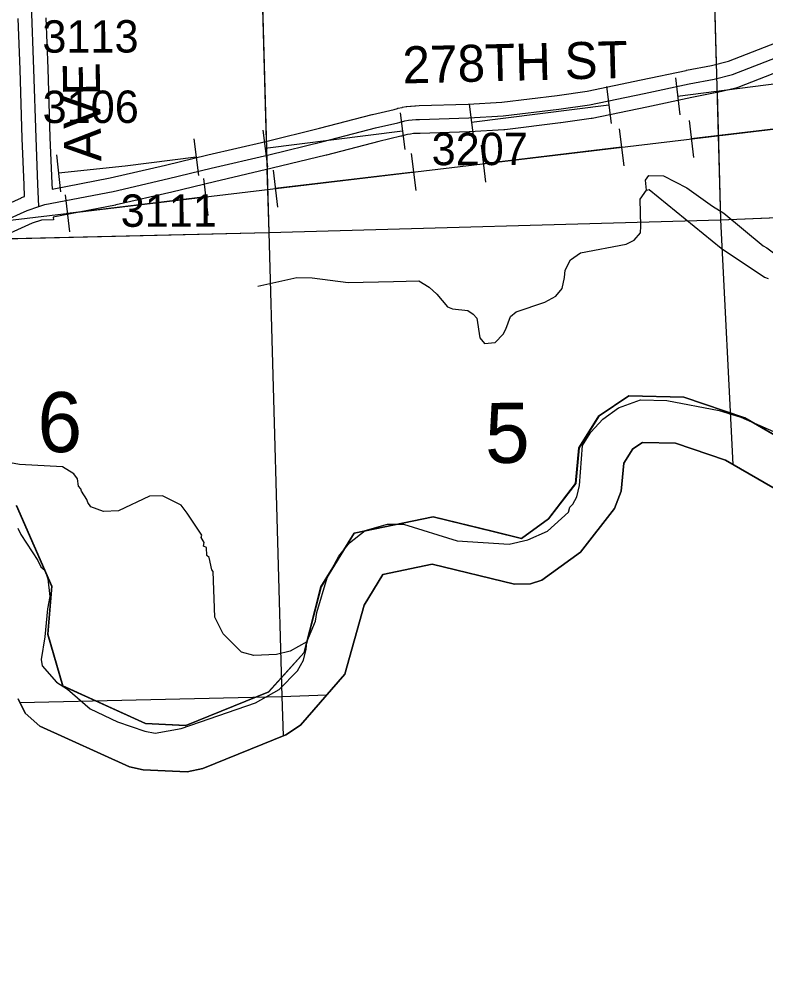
# Model space of a CAD drawing. Extents: x 128.7 to 185.5, y -21.4 to 12.6.
# Drawn here: x 146.826 to 148.442, y -14.949 to -12.883 of the extents above; entities that cross this region are included whole.
import ezdxf

# ---------------------------------------------------------------- set-up
doc = ezdxf.new("R2010")
doc.units = 0
for name, color, linetype in [('tdCoClipBndry', 7, 'Continuous'), ('tdCoCoBndry', 7, 'Continuous'), ('tdCoCoBndryPart', 7, 'Continuous'), ('tdCoHydroRiver', 7, 'Continuous'), ('tdCoPipe', 7, 'Continuous'), ('tdCoPipe1', 7, 'Continuous'), ('tdCoPipe2', 7, 'Continuous'), ('tdCoSecRdNmbr', 7, 'Continuous'), ('tdCoSecRdTxt', 7, 'Continuous'), ('tdCoSecRteBand', 7, 'Continuous'), ('tdCoSecRteCL', 7, 'Continuous'), ('tdCoSectLine', 7, 'Continuous'), ('tdCoSectLinePart', 7, 'Continuous'), ('tdCoSectNmbr', 7, 'Continuous'), ('tdCoSurfGravel', 7, 'Continuous'), ('tdCoTwpBndryShd', 7, 'Continuous')]:
    doc.layers.add(name, color=color, linetype=linetype)

msp = doc.modelspace()

# ---------------------------------------------------------------- linework, layer by layer
at = {"layer": 'tdCoClipBndry'}
msp.add_lwpolyline([(148.6293, -13.9962), (148.3546, -13.8378), (148.2466, -13.801), (148.1746, -13.7993), (148.1539, -13.8132), (148.1346, -13.8438), (148.1287, -13.9048), (148.1142, -13.9419), (148.041, -14.0364), (147.9568, -14.0969), (147.9323, -14.1052), (147.8978, -14.1059), (147.7198, -14.0629), (147.6131, -14.0848), (147.5722, -14.1514), (147.5307, -14.3007), (147.4345, -14.4112), (147.4031, -14.4315), (147.2236, -14.5043), (147.1898, -14.5116), (147.0942, -14.5073), (147.0648, -14.5013), (146.8707, -14.4132), (146.8387, -14.3846), (146.8236, -14.3537)], dxfattribs=at)
at = {"layer": 'tdCoCoBndry'}
for p, q in [((148.1456, -13.6986), (148.0811, -13.742)), ((148.0811, -13.742), (148.1456, -13.6986)), ((148.2647, -13.7014), (148.1456, -13.6986)), ((148.1456, -13.6986), (148.2647, -13.7014)), ((148.3965, -13.7463), (148.2647, -13.7014)), ((148.2647, -13.7014), (148.3965, -13.7463)), ((148.0811, -13.742), (148.0376, -13.8107)), ((148.0376, -13.8107), (148.0811, -13.742)), ((148.7006, -13.9217), (148.3965, -13.7463)), ((148.3965, -13.7463), (148.7006, -13.9217)), ((148.0376, -13.8107), (148.0306, -13.8878)), ((148.0306, -13.8878), (148.0376, -13.8107)), ((148.0306, -13.8878), (147.9716, -13.9648)), ((147.9716, -13.9648), (148.0306, -13.8878)), ((146.8963, -14.1102), (146.82, -13.9358)), ((146.82, -13.9358), (146.8963, -14.1102)), ((147.7221, -13.9605), (147.5511, -13.9955)), ((147.5511, -13.9955), (147.7221, -13.9605)), ((147.8523, -13.9922), (147.7221, -13.9605)), ((147.7221, -13.9605), (147.8523, -13.9922)), ((147.9716, -13.9648), (147.9134, -14.0071)), ((147.9134, -14.0071), (147.9716, -13.9648)), ((147.5511, -13.9955), (147.4795, -14.1118)), ((147.4795, -14.1118), (147.5511, -13.9955)), ((147.9134, -14.0071), (147.8523, -13.9922)), ((147.8523, -13.9922), (147.9134, -14.0071)), ((146.8879, -14.2139), (146.8963, -14.1102)), ((146.8963, -14.1102), (146.8879, -14.2139)), ((147.4795, -14.1118), (147.443, -14.2534)), ((147.443, -14.2534), (147.4795, -14.1118)), ((146.9201, -14.3261), (146.8879, -14.2139)), ((146.8879, -14.2139), (146.9201, -14.3261)), ((147.443, -14.2534), (147.3659, -14.3389)), ((147.3659, -14.3389), (147.443, -14.2534)), ((147.0995, -14.4075), (146.9201, -14.3261)), ((146.9201, -14.3261), (147.0995, -14.4075)), ((147.3659, -14.3389), (147.1864, -14.4117)), ((147.1864, -14.4117), (147.3659, -14.3389)), ((147.1864, -14.4117), (147.0995, -14.4075)), ((147.0995, -14.4075), (147.1864, -14.4117))]:
    msp.add_line(p, q, dxfattribs=at)
for points in [[(146.8196, -13.9358), (146.896, -14.1102), (146.8875, -14.2139), (146.9197, -14.3261), (147.0991, -14.4075), (147.186, -14.4117), (147.3655, -14.3389), (147.4426, -14.2534), (147.4791, -14.1118), (147.5507, -13.9955), (147.7217, -13.9605), (147.8519, -13.9922), (147.913, -14.0071), (147.9713, -13.9648), (148.0302, -13.8878), (148.0372, -13.8107), (148.0807, -13.742), (148.1452, -13.6986), (148.2644, -13.7014), (148.3961, -13.7463), (148.7003, -13.9217)], [(148.7006, -13.9217), (148.3965, -13.7463), (148.2647, -13.7014), (148.1456, -13.6986), (148.0811, -13.742), (148.0376, -13.8107), (148.0306, -13.8878), (147.9716, -13.9648), (147.9134, -14.0071), (147.8523, -13.9922), (147.7221, -13.9605), (147.5511, -13.9955), (147.4795, -14.1118), (147.443, -14.2534), (147.3659, -14.3389), (147.1864, -14.4117), (147.0995, -14.4075), (146.9201, -14.3261), (146.8879, -14.2139), (146.8963, -14.1102), (146.82, -13.9358)], [(148.7006, -13.9217), (148.3965, -13.7463), (148.2647, -13.7014), (148.1456, -13.6986), (148.0811, -13.742), (148.0376, -13.8107), (148.0306, -13.8878), (147.9716, -13.9648), (147.9134, -14.0071), (147.8523, -13.9922), (147.7221, -13.9605), (147.5511, -13.9955), (147.4795, -14.1118), (147.443, -14.2534), (147.3659, -14.3389), (147.1864, -14.4117), (147.0995, -14.4075), (146.9201, -14.3261), (146.8879, -14.2139), (146.8963, -14.1102), (146.82, -13.9358)], [(146.8236, -14.3537), (146.8387, -14.3846), (146.8707, -14.4132), (147.0648, -14.5013), (147.0942, -14.5073), (147.1898, -14.5116), (147.2236, -14.5043), (147.4031, -14.4315), (147.4345, -14.4112), (147.5307, -14.3007), (147.5722, -14.1514), (147.6131, -14.0848), (147.7198, -14.0629), (147.8978, -14.1059), (147.9323, -14.1052), (147.9568, -14.0969), (148.041, -14.0364), (148.1142, -13.9419), (148.1287, -13.9048), (148.1346, -13.8438), (148.1539, -13.8132), (148.1746, -13.7993), (148.2466, -13.801), (148.3546, -13.8378), (148.6293, -13.9962)]]:
    msp.add_lwpolyline(points, dxfattribs=at)
at = {"layer": 'tdCoCoBndryPart'}
msp.add_lwpolyline([(146.8196, -13.9358), (146.896, -14.1102), (146.8875, -14.2139), (146.9197, -14.3261), (147.0991, -14.4075), (147.186, -14.4117), (147.3655, -14.3389), (147.4426, -14.2534), (147.4791, -14.1118), (147.5507, -13.9955), (147.7217, -13.9605), (147.8519, -13.9922), (147.913, -14.0071), (147.9713, -13.9648), (148.0302, -13.8878), (148.0372, -13.8107), (148.0807, -13.742), (148.1452, -13.6986), (148.2644, -13.7014), (148.3961, -13.7463), (148.7003, -13.9217)], dxfattribs=at)
at = {"layer": 'tdCoHydroRiver'}
for points in [[(148.1833, -13.2535), (148.1812, -13.2317), (148.1889, -13.222), (148.2206, -13.2227), (148.2707, -13.2482), (148.3262, -13.2879), (148.3507, -13.3031), (148.436, -13.3737), (148.4441, -13.3782), (148.5017, -13.4212), (148.5229, -13.4317), (148.5501, -13.4311), (148.5753, -13.418), (148.5876, -13.3989), (148.6099, -13.3937)], [(147.3425, -13.461), (147.4271, -13.4424), (147.4603, -13.4429), (147.538, -13.453), (147.6358, -13.4514), (147.6909, -13.4496), (147.7135, -13.4631), (147.7298, -13.4783), (147.7528, -13.506), (147.764, -13.5103), (147.7972, -13.514), (147.8085, -13.5215), (147.8167, -13.5307), (147.8228, -13.5731), (147.8327, -13.5854), (147.8563, -13.5831), (147.8731, -13.5651), (147.879, -13.5539), (147.8892, -13.5267), (147.9015, -13.5169), (147.9639, -13.4959), (147.9872, -13.4825), (148.0008, -13.4663), (148.0064, -13.4424), (148.0074, -13.4266), (148.0193, -13.4041), (148.0409, -13.3892), (148.1397, -13.3702), (148.1568, -13.3617), (148.1705, -13.3455), (148.1716, -13.3312), (148.1697, -13.2729), (148.1833, -13.2535), (148.1896, -13.2518), (148.3449, -13.3791), (148.4391, -13.4415), (148.4471, -13.4444)], [(146.823, -13.9847), (146.8298, -13.9987), (146.8663, -14.0543), (146.8731, -14.0683), (146.8813, -14.0759), (146.8882, -14.0946), (146.8926, -14.1323), (146.8871, -14.1594), (146.8812, -14.2195), (146.8734, -14.2687), (146.8754, -14.2828), (146.9066, -14.3181), (146.9307, -14.3331), (146.9795, -14.3757), (147.0388, -14.4038), (147.0978, -14.4239), (147.1201, -14.4279), (147.1766, -14.4182), (147.3373, -14.3624), (147.3885, -14.3339), (147.4282, -14.2931), (147.4416, -14.2706), (147.4472, -14.2467), (147.4482, -14.2309), (147.4673, -14.1861), (147.4698, -14.1671), (147.4926, -14.0922), (147.5179, -14.0456), (147.5406, -14.0164), (147.5745, -13.99), (147.623, -13.9758), (147.6577, -13.9763), (147.7741, -14.0119), (147.8864, -14.0193), (147.9271, -14.01), (147.9691, -13.9913), (148.0151, -13.9503), (148.0179, -13.9392), (148.024, -13.9327), (148.033, -13.9166), (148.0385, -13.8927), (148.0451, -13.8057), (148.0631, -13.7767), (148.089, -13.749), (148.1232, -13.7243), (148.1703, -13.7071), (148.2274, -13.7085), (148.3408, -13.7302), (148.3874, -13.7445), (148.4582, -13.7755)], [(147.4482, -14.2309), (147.4126, -14.251), (147.3828, -14.2583), (147.334, -14.2599), (147.3069, -14.2529), (147.2677, -14.2132), (147.2492, -14.1775), (147.2459, -14.0781), (147.2427, -14.0751), (147.2371, -14.0484), (147.2322, -14.0439), (147.2316, -14.0265), (147.2252, -14.0236), (147.2265, -14.0156), (147.2199, -14.0048), (147.2213, -14), (147.1897, -13.9521), (147.1765, -13.9352), (147.1364, -13.9144), (147.108, -13.9154), (147.0412, -13.9475), (147.0081, -13.9486), (146.9809, -13.9385), (146.9743, -13.9292), (146.9725, -13.923), (146.9609, -13.9044), (146.9591, -13.8997), (146.9542, -13.8936), (146.9521, -13.8779), (146.9439, -13.8671), (146.9197, -13.8521), (146.8264, -13.8473), (146.7915, -13.8405)]]:
    msp.add_lwpolyline(points, dxfattribs=at)
at = {"layer": 'tdCoPipe'}
msp.add_lwpolyline([(141.862, -14.949), (144.0814, -14.2683), (145.7745, -13.7388), (145.9312, -13.6747), (145.9234, -13.4239), (152.8711, -12.5946), (153.879, -12.0272), (155.1085, -11.9148), (156.3627, -11.7638), (158.9313, -11.5045), (162.8631, -11.1506)], dxfattribs=at)
at = {"layer": 'tdCoPipe1'}
for p, q in [((148.2757, -13.1026), (148.2853, -13.1827)), ((148.1247, -13.1206), (148.1342, -13.2006)), ((147.8256, -13.1563), (147.8352, -13.2364)), ((147.6746, -13.1744), (147.6841, -13.2543)), ((147.3755, -13.2101), (147.3851, -13.2901)), ((147.2245, -13.2281), (147.234, -13.308)), ((146.9254, -13.2638), (146.9349, -13.3438))]:
    msp.add_line(p, q, dxfattribs=at)
for points in [[(148.5796, -13.1069), (148.2805, -13.1426)], [(148.1295, -13.1607), (147.8304, -13.1964)], [(147.6793, -13.2144), (147.3803, -13.2501)], [(147.2292, -13.2681), (146.9302, -13.3038)]]:
    msp.add_lwpolyline(points, dxfattribs=at)
at = {"layer": 'tdCoPipe2'}
for p, q in [((148.246, -13.0107), (148.256, -13.0902)), ((148.0971, -13.0295), (148.1072, -13.109)), ((147.7995, -13.0671), (147.8096, -13.1466)), ((147.6507, -13.0859), (147.6607, -13.1654)), ((147.3531, -13.1234), (147.3631, -13.203)), ((147.2042, -13.1422), (147.2143, -13.2218)), ((146.907, -13.1771), (146.9156, -13.2568))]:
    msp.add_line(p, q, dxfattribs=at)
for points in [[(148.5486, -13.0129), (148.251, -13.0505)], [(148.1022, -13.0693), (147.8045, -13.1068)], [(147.6557, -13.1256), (147.3581, -13.1632)], [(147.2093, -13.182), (147.055, -13.2015), (146.9113, -13.2169)]]:
    msp.add_lwpolyline(points, dxfattribs=at)
at = {"layer": 'tdCoSecRteBand'}
for points in [[(146.7488, -13.3067), (146.8309, -13.2698), (146.8309, -13.2696), (146.8377, -13.2674), (146.8366, -13.2418), (146.8366, -13.2418), (146.8366, -13.2417), (146.8326, -13.1416), (146.8326, -13.1415), (146.8326, -13.1414), (146.8279, -12.9925), (146.8239, -12.8824)], [(146.8839, -12.8805), (146.8879, -12.9904), (146.8879, -12.9905), (146.8879, -12.9905), (146.8926, -13.1394), (146.8965, -13.2393), (146.897, -13.2512)], [(146.897, -13.2512), (147.0228, -13.2268), (147.1424, -13.1993), (147.2342, -13.1769), (147.2344, -13.1769), (147.2345, -13.1769), (147.3594, -13.1478), (147.4761, -13.1193), (147.5896, -13.0898), (147.59, -13.0896), (147.5904, -13.0896), (147.6378, -13.0786), (147.6448, -13.0766), (147.6455, -13.0764), (147.6463, -13.0763), (147.6541, -13.0745), (147.6548, -13.0743), (147.6555, -13.0742), (147.6634, -13.0728), (147.6642, -13.0727), (147.6649, -13.0726), (147.6729, -13.0716), (147.6736, -13.0715), (147.6744, -13.0714), (147.6823, -13.0708), (147.6831, -13.0708), (147.6838, -13.0707), (147.6918, -13.0705), (147.7975, -13.0674), (147.8704, -13.063), (147.9901, -13.0483), (148.0549, -13.0394), (148.172, -13.015), (148.2693, -12.9943), (148.2696, -12.9942), (148.2699, -12.9941), (148.3239, -12.9837), (148.361, -12.9747), (148.4647, -12.9343)], [(148.4867, -12.9901), (148.3809, -13.0313), (148.379, -13.0321), (148.3771, -13.0325), (148.3374, -13.0421), (148.3367, -13.0423), (148.336, -13.0424), (148.2816, -13.053), (148.1844, -13.0737), (148.1844, -13.0737), (148.1843, -13.0737), (148.0662, -13.0983), (148.0652, -13.0986), (148.0641, -13.0987), (147.9981, -13.1078), (147.9978, -13.1078), (147.9976, -13.1079), (147.8768, -13.1227), (147.8758, -13.1228), (147.8749, -13.1228), (147.8007, -13.1273), (147.8002, -13.1273), (147.7998, -13.1273), (147.6935, -13.1305), (147.6934, -13.1305), (147.6934, -13.1305), (147.6861, -13.1307), (147.6796, -13.1312), (147.6731, -13.132), (147.6667, -13.1331), (147.6604, -13.1346), (147.6534, -13.1366), (147.6527, -13.1368), (147.652, -13.1369), (147.6043, -13.1479), (147.491, -13.1774), (147.4908, -13.1775), (147.4906, -13.1775), (147.3735, -13.2061), (147.3733, -13.2062), (147.3731, -13.2062), (147.2483, -13.2353), (147.1564, -13.2577), (147.1562, -13.2577), (147.156, -13.2578), (147.0357, -13.2854), (147.0352, -13.2855), (147.0347, -13.2856), (146.8996, -13.3118), (146.8999, -13.3176), (146.874, -13.3187), (146.8541, -13.3251), (146.7743, -13.3611)]]:
    msp.add_lwpolyline(points, dxfattribs=at)
at = {"layer": 'tdCoSecRteCL'}
for points in [[(146.8686, -13.2889), (146.8665, -13.2405), (146.8626, -13.1404), (146.8579, -12.9915), (146.8528, -12.8515)], [(146.8686, -13.2889), (146.8815, -13.2848), (147.029, -13.2561), (147.1493, -13.2285), (147.2413, -13.2061), (147.3663, -13.177), (147.4835, -13.1484), (147.5972, -13.1188), (147.6453, -13.1077), (147.653, -13.1055), (147.6608, -13.1037), (147.6687, -13.1023), (147.6766, -13.1013), (147.6846, -13.1007), (147.6926, -13.1005), (147.7989, -13.0973), (147.8731, -13.0929), (147.994, -13.0781), (148.06, -13.069), (148.1782, -13.0443), (148.2756, -13.0236), (148.3303, -13.013), (148.37, -13.0034), (148.4758, -12.9622)], [(145.3698, -13.7221), (145.3873, -13.7205), (145.5313, -13.7067), (145.6142, -13.6981), (145.644, -13.6936), (145.7723, -13.666), (145.9032, -13.6389), (145.9878, -13.6256), (146.1363, -13.6029), (146.1774, -13.5975), (146.2307, -13.5888), (146.3096, -13.5577), (146.3888, -13.5272), (146.4453, -13.5057), (146.4751, -13.4941), (146.5077, -13.4813), (146.5552, -13.4559), (146.6181, -13.4135), (146.6882, -13.3721), (146.7612, -13.3341), (146.8433, -13.2971), (146.8686, -13.2889)]]:
    msp.add_lwpolyline(points, dxfattribs=at)
at = {"layer": 'tdCoSectLine'}
for points in [[(148.3155, -12.2971), (148.3438, -13.3173)], [(147.3379, -12.335), (147.366, -13.3453)], [(148.3438, -13.3173), (149.3696, -13.2759)], [(147.366, -13.3453), (148.3438, -13.3173)], [(148.3438, -13.3173), (148.3702, -13.8468)], [(146.369, -13.3685), (147.366, -13.3453)], [(147.366, -13.3453), (147.3942, -14.3488)], [(146.8277, -14.362), (147.3942, -14.3488)], [(147.3942, -14.3488), (147.4921, -14.345)], [(147.3942, -14.3488), (147.3975, -14.4338)]]:
    msp.add_lwpolyline(points, dxfattribs=at)
at = {"layer": 'tdCoSectLinePart'}
for points in [[(148.3164, -12.327), (148.3345, -12.981)], [(147.3387, -12.365), (147.3605, -13.1475)], [(148.3362, -13.0423), (148.3438, -13.3173)], [(147.3622, -13.2087), (147.366, -13.3453)], [(148.3438, -13.3173), (148.9921, -13.2911)], [(147.366, -13.3453), (148.3438, -13.3173)], [(148.3438, -13.3173), (148.3702, -13.8468)], [(146.7786, -13.3589), (147.366, -13.3453)], [(147.366, -13.3453), (147.3942, -14.3488)], [(146.8277, -14.362), (147.3942, -14.3488)], [(147.3942, -14.3488), (147.4921, -14.345)], [(147.3942, -14.3488), (147.3975, -14.4338)]]:
    msp.add_lwpolyline(points, dxfattribs=at)
at = {"layer": 'tdCoSurfGravel'}
for points in [[(146.8686, -13.2889), (146.8665, -13.2405), (146.8626, -13.1404), (146.8579, -12.9915), (146.8528, -12.8515)], [(146.8686, -13.2889), (146.8815, -13.2848), (147.029, -13.2561), (147.1493, -13.2285), (147.2413, -13.2061), (147.3663, -13.177), (147.4835, -13.1484), (147.5972, -13.1188), (147.6453, -13.1077), (147.653, -13.1055), (147.6608, -13.1037), (147.6687, -13.1023), (147.6766, -13.1013), (147.6846, -13.1007), (147.6926, -13.1005), (147.7989, -13.0973), (147.8731, -13.0929), (147.994, -13.0781), (148.06, -13.069), (148.1782, -13.0443), (148.2756, -13.0236), (148.3303, -13.013), (148.37, -13.0034), (148.4758, -12.9622)], [(145.3698, -13.7221), (145.3873, -13.7205), (145.5313, -13.7067), (145.6142, -13.6981), (145.644, -13.6936), (145.7723, -13.666), (145.9032, -13.6389), (145.9878, -13.6256), (146.1363, -13.6029), (146.1774, -13.5975), (146.2307, -13.5888), (146.3096, -13.5577), (146.3888, -13.5272), (146.4453, -13.5057), (146.4751, -13.4941), (146.5077, -13.4813), (146.5552, -13.4559), (146.6181, -13.4135), (146.6882, -13.3721), (146.7612, -13.3341), (146.8433, -13.2971), (146.8686, -13.2889)]]:
    msp.add_lwpolyline(points, dxfattribs=at)
at = {"layer": 'tdCoTwpBndryShd'}
msp.add_lwpolyline([(146.8196, -13.9358), (146.896, -14.1102), (146.8875, -14.2139), (146.9197, -14.3261), (147.0991, -14.4075), (147.186, -14.4117), (147.3655, -14.3389), (147.4426, -14.2534), (147.4791, -14.1118), (147.5507, -13.9955), (147.7217, -13.9605), (147.8519, -13.9922), (147.913, -14.0071), (147.9713, -13.9648), (148.0302, -13.8878), (148.0372, -13.8107), (148.0807, -13.742), (148.1452, -13.6986), (148.2644, -13.7014), (148.3961, -13.7463), (148.7003, -13.9217)], dxfattribs=at)

# ---------------------------------------------------------------- texts
at = {"layer": 'tdCoSecRdNmbr'}
for s, rotation, p in [('3113', 0.111, (146.8762, -12.956)), ('3106', 0.1112, (146.8767, -13.1083)), ('3207', 0.1119, (147.7186, -13.1995)), ('3111', 0.1114, (147.0457, -13.3328))]:
    msp.add_text(s, height=0.07, rotation=rotation, dxfattribs=at).set_placement(p)
at = {"layer": 'tdCoSecRdTxt'}
for s, rotation, p in [('278TH ST', 1.4454, (147.6566, -13.0227)), ('AVE', 91, (147.0038, -13.1908))]:
    msp.add_text(s, height=0.08, rotation=rotation, dxfattribs=at).set_placement(p)
at = {"layer": 'tdCoSectNmbr'}
for s, rotation, p in [('6', 0.1111, (146.8656, -13.8203)), ('5', 0.1119, (147.8343, -13.8436))]:
    msp.add_text(s, height=0.13, rotation=rotation, dxfattribs=at).set_placement(p)

doc.saveas('drawing.dxf')
